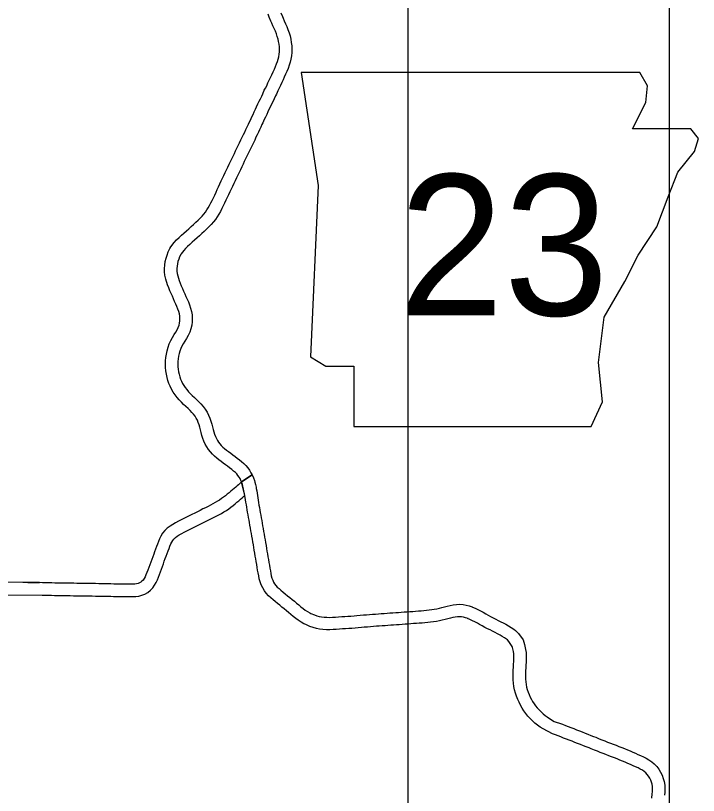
# Model space of a CAD drawing. Extents: x 77230 to 630905, y 790554 to 1662844.
# Drawn here: x 359694 to 373502, y 1549179 to 1564948 of the extents above; entities that cross this region are included whole.
import ezdxf

# ---------------------------------------------------------------- set-up
doc = ezdxf.new("R2010")
doc.units = 0
for name, color, linetype in [('Level 10', 7, 'Continuous'), ('Level 24', 7, 'Continuous'), ('Level 28', 7, 'Continuous')]:
    doc.layers.add(name, color=color, linetype=linetype)

msp = doc.modelspace()

# ---------------------------------------------------------------- linework, layer by layer
at = {"layer": 'Level 10'}
msp.add_line((368924, 1552991), (368936, 1552986), dxfattribs=at)
for points in [[(365090, 1564929), (365104, 1564897), (365128, 1564841), (365153, 1564784), (365178, 1564726), (365202, 1564665), (365225, 1564602), (365244, 1564536), (365259, 1564470), (365270, 1564404), (365278, 1564337), (365280, 1564268), (365278, 1564201), (365271, 1564134), (365261, 1564069), (365246, 1564005), (365228, 1563942), (365206, 1563881), (365181, 1563820), (365155, 1563761), (365128, 1563704), (365102, 1563648), (365076, 1563592), (365051, 1563536), (365025, 1563480), (364999, 1563424), (364970, 1563362), (364947, 1563327), (364925, 1563265), (364896, 1563207), (364871, 1563155), (364844, 1563098), (364816, 1563051), (364796, 1563003), (364772, 1562949), (364748, 1562897), (364724, 1562846), (364694, 1562781), (364676, 1562743), (364652, 1562691), (364627, 1562640), (364603, 1562590), (364579, 1562539), (364555, 1562487), (364529, 1562432), (364502, 1562377), (364475, 1562322), (364448, 1562268), (364422, 1562214), (364396, 1562161), (364370, 1562106), (364345, 1562052), (364319, 1561997), (364293, 1561943), (364267, 1561888), (364241, 1561832), (364214, 1561777), (364187, 1561722), (364161, 1561666), (364134, 1561609), (364107, 1561553), (364080, 1561495), (364053, 1561439), (364026, 1561382), (364000, 1561326), (363974, 1561269), (363947, 1561213), (363920, 1561156), (363893, 1561100), (363865, 1561044), (363836, 1560989), (363805, 1560934), (363771, 1560880), (363734, 1560826), (363695, 1560775), (363652, 1560724), (363605, 1560675), (363557, 1560628), (363508, 1560584), (363460, 1560540), (363412, 1560497), (363364, 1560453), (363315, 1560408), (363266, 1560364), (363218, 1560321), (363172, 1560279), (363129, 1560238), (363094, 1560200), (363044, 1560130), (363034, 1560114), (363011, 1560069), (362992, 1560022), (362977, 1559975), (362967, 1559927), (362960, 1559879), (362957, 1559831), (362958, 1559783), (362962, 1559735), (363001, 1559592)], [(364858, 1564835), (364825, 1564913), (364802, 1564974)], [(365058, 1565005), (365090, 1564929)], [(362767, 1559502), (362733, 1559616), (362715, 1559700), (362708, 1559769), (362707, 1559836), (362711, 1559904), (362721, 1559973), (362736, 1560040), (362757, 1560106), (362783, 1560172), (362816, 1560237), (362836, 1560270), (362900, 1560358), (362951, 1560413), (363001, 1560461), (363050, 1560506), (363099, 1560550), (363147, 1560593), (363195, 1560637), (363244, 1560681), (363292, 1560725), (363340, 1560768), (363385, 1560810), (363427, 1560851), (363466, 1560891), (363500, 1560932), (363532, 1560973), (363562, 1561017), (363590, 1561062), (363617, 1561109), (363643, 1561159), (363669, 1561211), (363695, 1561265), (363721, 1561319), (363747, 1561375), (363773, 1561431), (363800, 1561488), (363827, 1561546), (363854, 1561603), (363881, 1561660), (363908, 1561717), (363935, 1561773), (363962, 1561829), (363988, 1561885), (364015, 1561941), (364041, 1561995), (364067, 1562049), (364093, 1562104), (364119, 1562159), (364144, 1562213), (364170, 1562268), (364197, 1562323), (364224, 1562378), (364251, 1562433), (364278, 1562488), (364304, 1562540), (364328, 1562592), (364353, 1562645), (364377, 1562697), (364402, 1562749), (364426, 1562799), (364450, 1562849), (364467, 1562886), (364497, 1562950), (364521, 1563002), (364544, 1563053), (364567, 1563103), (364591, 1563161), (364622, 1563215), (364646, 1563263), (364671, 1563316), (364695, 1563363), (364722, 1563439), (364750, 1563483), (364772, 1563530), (364798, 1563585), (364824, 1563640), (364849, 1563697), (364876, 1563753), (364902, 1563810), (364928, 1563865), (364951, 1563918), (364972, 1563969), (364990, 1564019), (365004, 1564068), (365015, 1564117), (365023, 1564167), (365028, 1564217), (365030, 1564268), (365028, 1564318), (365022, 1564370), (365014, 1564422), (365002, 1564473), (364987, 1564524), (364968, 1564576), (364947, 1564630), (364923, 1564685), (364899, 1564741), (364874, 1564797), (364858, 1564835)], [(364475, 1555660), (364265, 1555518), (364251, 1555550), (364233, 1555584), (364214, 1555617), (364191, 1555649), (364166, 1555680), (364138, 1555709), (364104, 1555738), (364065, 1555769), (364022, 1555802), (363980, 1555835), (363938, 1555866), (363895, 1555898), (363851, 1555930), (363807, 1555964), (363762, 1556000), (363718, 1556038), (363675, 1556079), (363633, 1556124), (363595, 1556174), (363560, 1556227), (363530, 1556283), (363504, 1556339), (363481, 1556397), (363462, 1556457), (363446, 1556515), (363432, 1556571), (363419, 1556623), (363405, 1556672), (363389, 1556719), (363370, 1556764), (363347, 1556808), (363323, 1556848), (363294, 1556885), (363261, 1556923), (363223, 1556961), (363181, 1557000), (363137, 1557041), (363093, 1557084), (363047, 1557129), (363002, 1557177), (362959, 1557227), (362919, 1557280), (362882, 1557336), (362849, 1557393), (362821, 1557451), (362796, 1557509), (362775, 1557570), (362757, 1557632), (362743, 1557697), (362732, 1557762), (362725, 1557829), (362723, 1557898), (362725, 1557968), (362732, 1558035), (362743, 1558103), (362757, 1558172), (362777, 1558241), (362802, 1558311), (362833, 1558378), (362868, 1558440), (362904, 1558497), (362937, 1558549), (362964, 1558596), (362985, 1558641), (363000, 1558685), (363010, 1558729), (363015, 1558775), (363017, 1558822), (363013, 1558869), (363006, 1558916), (362994, 1558964), (362978, 1559012), (362958, 1559062), (362935, 1559114), (362911, 1559167), (362887, 1559221), (362864, 1559275), (362840, 1559330), (362816, 1559385), (362791, 1559442), (362767, 1559502)], [(363001, 1559592), (363002, 1559589), (363022, 1559537), (363045, 1559484), (363069, 1559430), (363093, 1559376), (363116, 1559322), (363140, 1559269), (363164, 1559215), (363189, 1559158), (363213, 1559098), (363234, 1559034), (363251, 1558966), (363262, 1558897), (363267, 1558827), (363265, 1558757), (363257, 1558687), (363241, 1558617), (363217, 1558547), (363186, 1558480), (363151, 1558419), (363115, 1558364), (363083, 1558313), (363056, 1558264), (363033, 1558215), (363015, 1558165), (363000, 1558112), (362989, 1558058), (362980, 1558004), (362975, 1557950), (362973, 1557898), (362975, 1557846), (362980, 1557795), (362988, 1557744), (362999, 1557694), (363013, 1557646), (363030, 1557599), (363049, 1557554), (363070, 1557510), (363095, 1557467), (363123, 1557425), (363154, 1557384), (363189, 1557343), (363226, 1557303), (363266, 1557264), (363309, 1557223), (363353, 1557182), (363398, 1557140), (363443, 1557094), (363487, 1557045), (363529, 1556989), (363565, 1556930), (363596, 1556871), (363622, 1556809), (363643, 1556748), (363660, 1556688), (363675, 1556631), (363688, 1556578), (363701, 1556529), (363717, 1556482), (363734, 1556437), (363754, 1556394), (363775, 1556355), (363799, 1556319), (363825, 1556285), (363854, 1556254), (363886, 1556223), (363921, 1556192), (363959, 1556162), (364000, 1556131), (364044, 1556099), (364088, 1556067), (364132, 1556033), (364175, 1556000), (364219, 1555966), (364263, 1555931), (364309, 1555891), (364352, 1555847), (364390, 1555801), (364424, 1555753), (364453, 1555705), (364475, 1555660)], [(364332, 1555242), (364265, 1555518), (364475, 1555660), (364503, 1555602), (364523, 1555546), (364535, 1555511), (364547, 1555469), (364558, 1555415), (364562, 1555382), (364570, 1555336), (364577, 1555290), (364585, 1555243), (364592, 1555196), (364600, 1555147), (364608, 1555099), (364616, 1555049), (364625, 1554999), (364634, 1554949), (364643, 1554897), (364652, 1554845), (364661, 1554792)], [(359377, 1553238), (360234, 1553229), (360296, 1553228), (360358, 1553227), (360421, 1553225), (360484, 1553224), (360547, 1553223), (360610, 1553222), (360673, 1553221), (360737, 1553220), (360801, 1553219), (360865, 1553218), (360929, 1553217), (360992, 1553216), (361057, 1553214), (361121, 1553214), (361184, 1553213), (361246, 1553212), (361309, 1553211), (361371, 1553210), (361433, 1553209), (361495, 1553208), (361556, 1553207), (361617, 1553205), (361676, 1553204), (361735, 1553203), (361793, 1553202), (361849, 1553202), (361904, 1553201), (361958, 1553200), (362012, 1553200), (362067, 1553200), (362125, 1553203), (362187, 1553210), (362249, 1553226), (362311, 1553250), (362370, 1553284), (362422, 1553326), (362467, 1553376), (362505, 1553429), (362536, 1553485), (362561, 1553541), (362583, 1553595), (362603, 1553648), (362622, 1553701), (362642, 1553755), (362662, 1553808), (362682, 1553861), (362702, 1553914), (362721, 1553967), (362741, 1554020), (362760, 1554072), (362778, 1554122), (362797, 1554172), (362816, 1554220), (362833, 1554264), (362851, 1554301), (362872, 1554333), (362896, 1554363), (362925, 1554391), (362961, 1554418), (363004, 1554446), (363053, 1554473), (363105, 1554501), (363157, 1554530), (363210, 1554557), (363264, 1554584), (363318, 1554611), (363373, 1554638), (363427, 1554665), (363482, 1554692), (363537, 1554720), (363590, 1554747), (363644, 1554774), (363697, 1554800), (363750, 1554827), (363803, 1554854), (363855, 1554882), (363906, 1554912), (363957, 1554943), (364005, 1554976), (364050, 1555010), (364093, 1555043), (364133, 1555076), (364171, 1555108), (364207, 1555139), (364242, 1555167), (364275, 1555195), (364306, 1555221), (364332, 1555242), (364282, 1555465)], [(364282, 1555465), (364265, 1555518), (364265, 1555518), (364213, 1555471), (364199, 1555457), (364176, 1555438), (364146, 1555413), (364115, 1555387), (364081, 1555359), (364046, 1555330), (364010, 1555300), (363973, 1555269), (363936, 1555238), (363898, 1555208), (363860, 1555180), (363820, 1555152), (363777, 1555126), (363733, 1555100), (363686, 1555075), (363637, 1555050), (363586, 1555024), (363532, 1554997), (363478, 1554971), (363424, 1554943), (363370, 1554916), (363316, 1554889), (363261, 1554862), (363207, 1554835), (363152, 1554807), (363097, 1554780), (363041, 1554751), (362986, 1554722), (362931, 1554692), (362876, 1554660), (362819, 1554624), (362762, 1554581), (362712, 1554533), (362668, 1554479), (362632, 1554422), (362605, 1554366), (362583, 1554312), (362563, 1554261), (362544, 1554210), (362525, 1554158), (362506, 1554106), (362487, 1554054), (362467, 1554002), (362448, 1553949), (362428, 1553896), (362408, 1553842), (362388, 1553789), (362368, 1553736), (362349, 1553685), (362331, 1553638), (362312, 1553598), (362293, 1553562), (362272, 1553533), (362250, 1553509), (362227, 1553490), (362202, 1553476), (362174, 1553465), (362142, 1553457), (362104, 1553452), (362060, 1553450), (362012, 1553450), (361960, 1553450), (361907, 1553451), (361853, 1553452), (361797, 1553452), (361739, 1553453), (361681, 1553454), (361621, 1553455), (361561, 1553457), (361500, 1553458), (361438, 1553459), (361375, 1553460), (361312, 1553461), (361250, 1553462), (361187, 1553463), (361123, 1553464), (361060, 1553464), (360997, 1553466), (360933, 1553467), (360869, 1553468), (360805, 1553469), (360741, 1553470), (360677, 1553471), (360614, 1553472), (360551, 1553473), (360488, 1553474), (360426, 1553475), (360364, 1553477), (360302, 1553478), (360240, 1553479), (360178, 1553481)], [(364415, 1554748), (364406, 1554801), (364397, 1554853), (364387, 1554905), (364378, 1554956), (364370, 1555008), (364361, 1555058), (364353, 1555107), (364345, 1555157), (364338, 1555204), (364332, 1555242)], [(364661, 1554791), (364671, 1554738), (364680, 1554684), (364690, 1554629), (364700, 1554573), (364709, 1554517), (364719, 1554461), (364729, 1554404), (364739, 1554348), (364749, 1554292), (364760, 1554233), (364769, 1554174), (364778, 1554118), (364787, 1554062), (364797, 1554005), (364807, 1553948), (364816, 1553890), (364826, 1553833), (364836, 1553777), (364846, 1553720), (364855, 1553666), (364865, 1553617), (364877, 1553573), (364893, 1553532), (364911, 1553494), (364933, 1553458), (364958, 1553425), (364987, 1553392), (365021, 1553360), (365060, 1553327), (365104, 1553291), (365148, 1553254), (365194, 1553217), (365239, 1553179), (365285, 1553142), (365331, 1553104), (365376, 1553067), (365421, 1553030), (365465, 1552993), (365509, 1552959), (365553, 1552927), (365598, 1552898), (365642, 1552872), (365667, 1552860), (365736, 1552829), (365783, 1552813), (365833, 1552800), (365883, 1552790), (365934, 1552783), (365988, 1552780), (366044, 1552779), (366102, 1552781), (366163, 1552785), (366226, 1552790), (366292, 1552795), (366351, 1552796), (366412, 1552801), (366475, 1552806), (366538, 1552811), (366598, 1552816), (366665, 1552824), (366728, 1552828), (366788, 1552833), (366849, 1552838), (366910, 1552842), (366970, 1552847), (367030, 1552852), (367090, 1552856), (367148, 1552860), (367206, 1552865), (367264, 1552869), (367322, 1552873), (367380, 1552877), (367437, 1552881), (367494, 1552885), (367552, 1552889), (367609, 1552893), (367667, 1552897), (367724, 1552901), (367781, 1552906), (367839, 1552910), (367895, 1552914), (367950, 1552918), (368005, 1552923), (368058, 1552929), (368110, 1552936), (368161, 1552944), (368213, 1552954), (368264, 1552965), (368316, 1552978), (368369, 1552992), (368424, 1553007), (368482, 1553021), (368543, 1553033), (368607, 1553041), (368673, 1553043), (368742, 1553039), (368806, 1553026), (368867, 1553010), (368924, 1552991)], [(368844, 1552754), (368795, 1552771), (368749, 1552783), (368710, 1552791), (368670, 1552793), (368627, 1552791), (368582, 1552786), (368536, 1552777), (368486, 1552765), (368434, 1552751), (368378, 1552736), (368321, 1552721), (368263, 1552709), (368205, 1552698), (368146, 1552688), (368087, 1552680), (368029, 1552674), (367971, 1552669), (367914, 1552665), (367857, 1552661), (367800, 1552656), (367743, 1552652), (367685, 1552648), (367627, 1552643), (367569, 1552639), (367512, 1552635), (367454, 1552631), (367397, 1552628), (367339, 1552624), (367282, 1552620), (367224, 1552615), (367166, 1552611), (367107, 1552607), (367049, 1552603), (366990, 1552598), (366930, 1552593), (366869, 1552588), (366808, 1552583), (366746, 1552579), (366688, 1552575), (366623, 1552567), (366558, 1552562), (366495, 1552557), (366431, 1552552), (366364, 1552547), (366305, 1552545), (366244, 1552540), (366180, 1552536), (366114, 1552532), (366047, 1552529), (365978, 1552530), (365910, 1552535), (365842, 1552543), (365776, 1552557), (365711, 1552574), (365646, 1552596), (365561, 1552633), (365524, 1552651), (365466, 1552685), (365411, 1552721), (365359, 1552759), (365309, 1552798), (365262, 1552837), (365216, 1552875), (365171, 1552912), (365126, 1552949), (365081, 1552986), (365036, 1553024), (364990, 1553061), (364945, 1553098), (364900, 1553135), (364854, 1553174), (364808, 1553218), (364764, 1553266), (364725, 1553319), (364691, 1553376), (364663, 1553435), (364640, 1553496), (364622, 1553558), (364610, 1553619), (364599, 1553677), (364589, 1553734), (364579, 1553791), (364570, 1553849), (364560, 1553907), (364551, 1553963), (364541, 1554020), (364531, 1554077), (364522, 1554136), (364513, 1554192), (364503, 1554247), (364493, 1554304), (364483, 1554361), (364473, 1554418), (364463, 1554474), (364453, 1554530), (364444, 1554586), (364434, 1554641), (364425, 1554695), (364415, 1554748)], [(360178, 1553481), (359505, 1553488)], [(359839, 1553490), (359886, 1553489), (359943, 1553487), (360001, 1553485), (360059, 1553484), (360118, 1553482), (360178, 1553481)], [(368936, 1552986), (368988, 1552962), (369041, 1552936), (369094, 1552910), (369151, 1552882), (369204, 1552851), (369251, 1552824), (369298, 1552799), (369353, 1552773), (369405, 1552745), (369455, 1552719), (369506, 1552692), (369557, 1552666), (369609, 1552639), (369662, 1552610), (369715, 1552577), (369767, 1552540), (369804, 1552511), (369865, 1552453), (369958, 1552322), (369987, 1552234), (370008, 1552131), (370018, 1552067), (370022, 1552000), (370021, 1551936), (370019, 1551875), (370015, 1551816), (370012, 1551758), (370008, 1551699), (370005, 1551641), (370004, 1551584), (370005, 1551530), (370009, 1551476), (370016, 1551422), (370027, 1551370), (370041, 1551319), (370058, 1551268), (370077, 1551218), (370100, 1551169), (370124, 1551121), (370150, 1551075), (370178, 1551031), (370210, 1550988), (370243, 1550947), (370280, 1550908), (370321, 1550868), (370361, 1550830), (370400, 1550797), (370445, 1550766), (370490, 1550737), (370586, 1550677), (370628, 1550662), (370694, 1550641), (370755, 1550617), (370812, 1550595), (370868, 1550573), (370924, 1550551), (370981, 1550529), (371037, 1550506), (371094, 1550484), (371151, 1550462), (371209, 1550439), (371267, 1550416), (371324, 1550393), (371379, 1550372), (371425, 1550355), (371496, 1550325), (371551, 1550303), (371608, 1550281), (371665, 1550259), (371722, 1550237), (371779, 1550215), (371836, 1550193), (371894, 1550171), (371952, 1550148), (372009, 1550125), (372065, 1550101), (372120, 1550078), (372174, 1550054), (372227, 1550031), (372280, 1550008), (372334, 1549985), (372389, 1549960), (372445, 1549932), (372502, 1549899), (372557, 1549861), (372609, 1549816), (372658, 1549766), (372700, 1549710), (372737, 1549651), (372768, 1549588), (372792, 1549523), (372809, 1549461), (372822, 1549385), (372826, 1549315), (372824, 1549246), (372818, 1549181)], [(372569, 1549204), (372574, 1549261), (372576, 1549311), (372573, 1549358), (372565, 1549407), (372554, 1549445), (372538, 1549489), (372518, 1549530), (372494, 1549568), (372467, 1549603), (372438, 1549634), (372404, 1549662), (372368, 1549688), (372327, 1549712), (372281, 1549734), (372232, 1549757), (372181, 1549779), (372128, 1549802), (372074, 1549825), (372021, 1549848), (371967, 1549871), (371913, 1549894), (371859, 1549916), (371803, 1549938), (371747, 1549960), (371689, 1549982), (371632, 1550004), (371575, 1550026), (371517, 1550048), (371460, 1550071), (371401, 1550094), (371333, 1550122), (371291, 1550138), (371232, 1550161), (371175, 1550184), (371117, 1550206), (371060, 1550229), (371002, 1550251), (370946, 1550274), (370889, 1550296), (370833, 1550318), (370777, 1550340), (370720, 1550362), (370663, 1550385), (370610, 1550406), (370550, 1550425), (370362, 1550522), (370305, 1550559), (370249, 1550598), (370196, 1550643), (370148, 1550687), (370102, 1550732), (370054, 1550782), (370011, 1550836), (369972, 1550890), (369936, 1550946), (369903, 1551004), (369874, 1551062), (369847, 1551121), (369823, 1551183), (369802, 1551247), (369784, 1551312), (369770, 1551380), (369760, 1551449), (369755, 1551518), (369754, 1551585), (369755, 1551650), (369758, 1551712), (369762, 1551773), (369765, 1551831), (369769, 1551889), (369771, 1551943), (369772, 1551993), (369769, 1552039), (369761, 1552088), (369745, 1552169), (369739, 1552188), (369735, 1552193), (369696, 1552252), (369670, 1552293), (369640, 1552322), (369618, 1552339), (369578, 1552368), (369536, 1552394), (369491, 1552419), (369442, 1552444), (369392, 1552470), (369340, 1552497), (369288, 1552524), (369239, 1552550), (369186, 1552575), (369129, 1552605), (369078, 1552636), (369032, 1552662), (368984, 1552686), (368931, 1552712), (368882, 1552736), (368832, 1552758)], [(372559, 1549123), (372570, 1549208)]]:
    msp.add_lwpolyline(points, dxfattribs=at)
at = {"layer": 'Level 24'}
msp.add_lwpolyline([(365470, 1563797), (365812, 1561513), (365660, 1558049), (365965, 1557859), (366536, 1557859), (366536, 1556641), (371332, 1556641), (371560, 1557135), (371484, 1557935), (371598, 1558848), (372017, 1559572), (372284, 1560105), (372664, 1560676), (372893, 1561285), (373083, 1561779), (373425, 1562198), (373502, 1562465), (373349, 1562655), (372169, 1562655), (372436, 1563188), (372474, 1563530), (372316, 1563794)], close=True, dxfattribs=at)
at = {"layer": 'Level 28'}
for p, q in [((372910, 1655440), (372910, 1475921)), ((367630, 1481201), (367630, 1651480))]:
    msp.add_line(p, q, dxfattribs=at)

# ---------------------------------------------------------------- texts
at = {"layer": 'Level 24'}
msp.add_text('23', height=2851.2, dxfattribs=at).set_placement((367446, 1558884))

doc.saveas('drawing.dxf')
